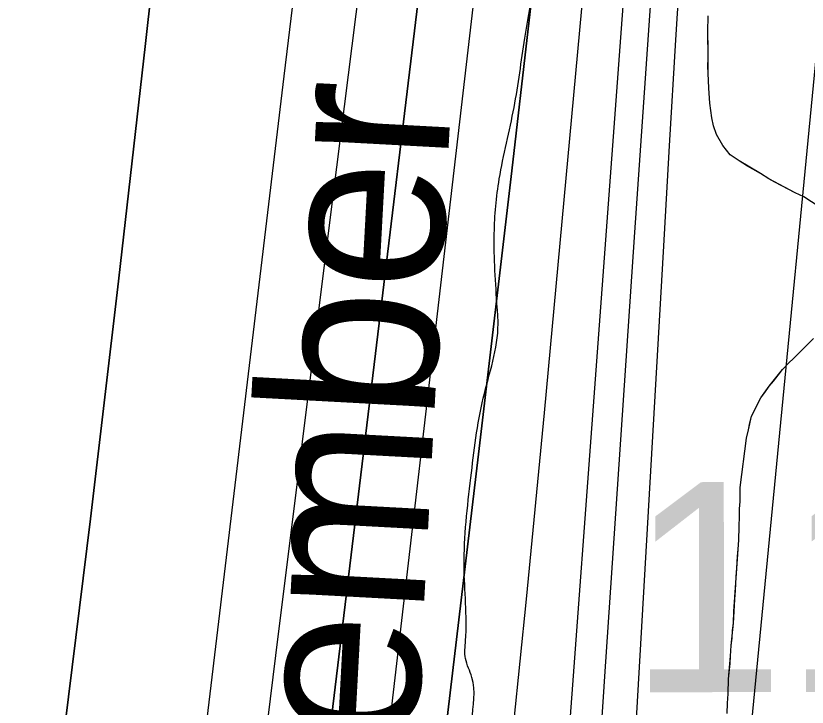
# Model space of a CAD drawing. Extents: x 3297716 to 3335574, y 688621 to 713991.
# Drawn here: x 3324582.4 to 3324959.2, y 702632.5 to 702961.7 of the extents above; entities that cross this region are included whole.
import ezdxf

# ---------------------------------------------------------------- set-up
doc = ezdxf.new("R2010")
doc.units = 0
for name, color, linetype in [('V-RIVR-EDGE', 7, 'Continuous'), ('V-RIVR-IDEN', 7, 'Continuous'), ('V-SITE-VEGE', 7, 'Continuous'), ('V-SURV-IDEN', 7, 'Continuous'), ('V-TOPO-DPTH', 7, 'Continuous'), ('V-TOPO-MAJR', 7, 'Continuous'), ('V-TOPO-MINR', 7, 'Continuous'), ('V-TOPO-WATR', 7, 'Continuous'), ('V-WETL-SWMP', 7, 'Continuous')]:
    doc.layers.add(name, color=color, linetype=linetype)

msp = doc.modelspace()

# ---------------------------------------------------------------- linework, layer by layer
at = {"layer": 'V-RIVR-EDGE'}
msp.add_spline([(3324700.3, 701692.21), (3324707.78, 701736.4), (3324708.99, 701756.57), (3324710.58, 701771.69), (3324714.89, 701788.35), (3324722.34, 701822.07), (3324727.05, 701846.49), (3324726.7, 701860.46), (3324727.5, 701871.7), (3324731.02, 701883.32), (3324734.93, 701894.95), (3324738.07, 701910.07), (3324740.85, 701935.65), (3324742.08, 701963.57), (3324744.08, 701986.84), (3324750.35, 702014.74), (3324758.19, 702047.69), (3324765.99, 702067.83), (3324770.69, 702085.66), (3324776.59, 702119.38), (3324779, 702151.95), (3324775.93, 702165.53), (3324775.95, 702172.13), (3324776.75, 702182.21), (3324782.22, 702198.09), (3324784.57, 702207.4), (3324787.31, 702220.57), (3324790.84, 702234.91), (3324790.48, 702247.32), (3324788.58, 702261.68), (3324792.88, 702276.4), (3324795.23, 702286.48), (3324796.04, 702301.6), (3324796.1, 702322.16), (3324796.58, 702361.71), (3324797.04, 702388.47), (3324797.08, 702405.53), (3324798.28, 702420.65), (3324800.24, 702428.79), (3324800.25, 702434.22), (3324799.12, 702447.41), (3324799.13, 702452.84), (3324801.49, 702463.69), (3324801.9, 702472.61), (3324804.67, 702494.71), (3324803.17, 702516.82), (3324800.1, 702530.78), (3324799.37, 702550.18), (3324800.98, 702572.28), (3324801.8, 702588.95), (3324801.84, 702605.24), (3324799.92, 702613.39), (3324799.56, 702626.19), (3324799.61, 702646.74), (3324796.53, 702655.67), (3324796.55, 702664.2), (3324795.87, 702699.88), (3324799.07, 702741.75), (3324804.98, 702779.74), (3324812.05, 702815.01), (3324811.68, 702822.77), (3324810.22, 702858.07), (3324812.61, 702884.04), (3324819.67, 702918.15), (3324824.8, 702951.1), (3324831.5, 702996.46), (3324832.33, 703018.17), (3324835.5, 703046.86), (3324839.48, 703086.41), (3324850.1, 703144.94), (3324857.56, 703182.54), (3324864.24, 703218.2), (3324872.54, 703282.56), (3324900.83, 703429.08), (3324908.27, 703460.86), (3324916.46, 703480.61), (3324923.86, 703491.84), (3324931.26, 703505.01), (3324939.47, 703529.42), (3324949.64, 703567.01), (3324957.5, 703607.71), (3324964.97, 703649.19), (3324975.98, 703709.27), (3324982.57, 703710.03), (3324987.24, 703714.67), (3324987.29, 703735.23), (3324987.72, 703753.45), (3324992.41, 703770.12), (3324995.53, 703775.92), (3325004.46, 703777.84), (3325009.5, 703779.38), (3325011.06, 703783.64), (3325012.63, 703791.78), (3325016.97, 703820.47), (3325016.6, 703829), (3325013.93, 703846.07), (3325008.93, 703864.31), (3325004.69, 703873.24), (3325006.26, 703880.61), (3325008.99, 703887.58), (3325017.91, 703888.72), (3325028.38, 703888.31), (3325034.21, 703891.78), (3325035, 703896.82), (3325038.14, 703911.16), (3325044.39, 703929.37), (3325050.24, 703944.48), (3325054.93, 703959.21), (3325054.96, 703971.23), (3325056.93, 703984.8), (3325059.31, 704004.96), (3325061.26, 704009.61), (3325066.7, 704013.08), (3325069.03, 704017.34), (3325072.96, 704034.4), (3325083.15, 704079.75), (3325083.58, 704096.81), (3325081.31, 704118.53), (3325074.39, 704143.37), (3325068.22, 704159.67), (3325067.85, 704164.71), (3325072.94, 704185.64), (3325083.49, 704218.97), (3325091.32, 704246.87), (3325097.94, 704259.26), (3325105.32, 704263.9), (3325113.47, 704263.88), (3325125.09, 704261.52), (3325136.71, 704254.12), (3325147.54, 704241.3), (3325156.81, 704227.7), (3325159.92, 704228.86), (3325160.32, 704235.45), (3325158.78, 704241.66), (3325154.93, 704249.43), (3325146.03, 704261.08), (3325125.54, 704282.85), (3325115.1, 704298.78), (3325109.32, 704312.75), (3325105.86, 704323.62), (3325105.49, 704333.31), (3325105.52, 704342.23), (3325105.54, 704350.38), (3325117.67, 704396.5), (3325125.12, 704427.5), (3325138.44, 704482.15), (3325165.86, 704592.22), (3325178.75, 704632.52), (3325185.01, 704655.38), (3325194.42, 704694.53), (3325194.86, 704714.3), (3325191.4, 704727.5), (3325190.64, 704734.48), (3325194.56, 704751.14), (3325194.6, 704767.82), (3325194.64, 704786.05), (3325194.29, 704801.17), (3325187.35, 704813.99), (3325187.75, 704820.97), (3325189.32, 704827.56), (3325195.54, 704836.07), (3325206.82, 704846.13), (3325216.91, 704852.69), (3325227.03, 704867.41), (3325241.05, 704891.03), (3325252.36, 704914.65), (3325257.03, 704923.18), (3325257.06, 704932.87), (3325257.85, 704940.62), (3325263.31, 704951.47), (3325270.33, 704969.68), (3325273.06, 704976.65), (3325273.5, 704994.49), (3325272.74, 705001.08), (3325268.87, 705005.36), (3325263.85, 705014.68), (3325262.32, 705024.38), (3325261.98, 705041.05), (3325263.97, 705061.6), (3325273.72, 705085.24), (3325279.96, 705100.34), (3325281.94, 705115.08), (3325281.96, 705125.55), (3325280.45, 705139.51), (3325280.47, 705148.82), (3325284.02, 705172.08), (3325289.12, 705198.05), (3325292.67, 705219.76), (3325304.48, 705292.63), (3325310, 705327.13), (3325312.4, 705358.93), (3325312.45, 705379.87), (3325308.65, 705410.9), (3325306.8, 705446.2), (3325306.09, 705471.79), (3325307.72, 705505.53), (3325312.5, 705553.61), (3325315.27, 705577.25), (3325322.71, 705605.93), (3325333.67, 705648.56), (3325336.07, 705678.81), (3325335.76, 705709.83), (3325338.11, 705717.97), (3325344.33, 705722.61), (3325351.71, 705730.73), (3325354.45, 705740.81), (3325361.48, 705759.8), (3325365.38, 705767.93), (3325374.72, 705783.42), (3325382.14, 705800.46), (3325392.69, 705833.01), (3325397.79, 705857.43), (3325405.65, 705900.46), (3325409.65, 705948.15), (3325411.66, 705977.23), (3325415.64, 706019.88), (3325415.73, 706054.39), (3325416.61, 706097.05), (3325414.35, 706125.75), (3325407.46, 706162.61), (3325405.59, 706188.21), (3325405.67, 706223.11), (3325404.23, 706268.1), (3325403.6, 706324.72), (3325403.68, 706356.91), (3325406.04, 706372.8), (3325405.68, 706384.82), (3325408.6, 706464.7), (3325405.61, 706509.7), (3325405.31, 706547.7), (3325405.8, 706587.65), (3325414.09, 706646.57), (3325419.6, 706681.85), (3325425.48, 706706.65), (3325425.91, 706723.33), (3325425.55, 706735.74), (3325420.96, 706761.34), (3325415.97, 706779.58), (3325416.8, 706804.01), (3325418.06, 706840.07), (3325420.8, 706852.87), (3325429, 706876.11), (3325434.86, 706890.06), (3325437.2, 706898.59), (3325437.22, 706906.34), (3325430.7, 706932.73), (3325426.49, 706958.33), (3325428.52, 706993.62), (3325433.24, 707021.92), (3325436.36, 707027.73), (3325439.09, 707035.48), (3325443.79, 707052.91), (3325452, 707078.49), (3325452.4, 707085.86), (3325445.46, 707099.45), (3325437.35, 707116.14), (3325435.45, 707129.72), (3325434.74, 707155.71), (3325437.16, 707193.7), (3325443.57, 707277.07), (3325445.56, 707298.78), (3325449.11, 707321.65), (3325456.53, 707344.9), (3325477.62, 707403.02), (3325488.91, 707421.99), (3325492.05, 707435.56), (3325494.41, 707449.9), (3325499.99, 707510.77), (3325504.69, 707528.99), (3325510.97, 707558.44), (3325513.74, 707580.54), (3325514.6, 707615.05), (3325515.06, 707645.69), (3325512.78, 707664.31), (3325511.29, 707691.07), (3325510.62, 707731.4), (3325506.86, 707780.28), (3325505.38, 707807.04), (3325503.84, 707814.41), (3325499.6, 707822.18), (3325498.83, 707826.83), (3325499.62, 707831.87), (3325502.74, 707838.07), (3325504.7, 707846.6), (3325505.89, 707857.06), (3325504.76, 707870.25), (3325502.46, 707882.67), (3325502.1, 707894.69), (3325503.69, 707910.97), (3325508.38, 707924.92), (3325510.73, 707934.23), (3325511.16, 707950.12), (3325515.88, 707978.03), (3325517.14, 708014.49), (3325518.47, 708082.35), (3325523.26, 708136.63), (3325524.9, 708175.79), (3325523.76, 708185.49), (3325521.07, 708195.19), (3325520.7, 708202.17), (3325521.91, 708220.4), (3325524.66, 708236.29), (3325525.88, 708258), (3325524.78, 708283.99), (3325523.65, 708298.34), (3325523.69, 708311.53), (3325525.67, 708328.2), (3325527.24, 708336.72), (3325526.09, 708343.71), (3325524.97, 708360.39), (3325525, 708373.18), (3325527.36, 708384.04), (3325533.23, 708405.35), (3325534.83, 708427.45), (3325536.05, 708449.17), (3325536.49, 708470.11), (3325539.7, 708514.7), (3325540.9, 708527.88), (3325542.48, 708539.51), (3325543.3, 708557.73), (3325546.49, 708594.57), (3325546.96, 708626.36), (3325549.32, 708639.93), (3325548.17, 708644.2), (3325545.85, 708648.47), (3325545.86, 708653.51), (3325548.66, 708688.02), (3325550.73, 708740.37), (3325553.15, 708777.2), (3325553.62, 708810.55), (3325555.63, 708840.8), (3325554.12, 708855.15), (3325554.92, 708867.17), (3325554.95, 708878.03), (3325555.75, 708890.05), (3325555.01, 708903.62), (3325554.27, 708917.97), (3325554.31, 708931.93), (3325555.13, 708949.38), (3325555.55, 708965.67), (3325554.84, 708992.04), (3325554.1, 709005.23), (3325554.13, 709017.64), (3325556.49, 709028.88), (3325556.91, 709042.06), (3325555.04, 709072.71), (3325556.68, 709106.44), (3325555.98, 709137.47), (3325556.83, 709166.16), (3325556.12, 709196.02), (3325555.4, 709218.52), (3325552.35, 709238.3), (3325550.49, 709270.88), (3325549.74, 709282.13), (3325551.33, 709294.54), (3325557.56, 709306.54), (3325563.01, 709315.45), (3325564.98, 709325.53), (3325565, 709334.06), (3325557.32, 709364.72), (3325551.92, 709377.14), (3325545.73, 709382.97), (3325537.6, 709389.97), (3325534.51, 709396.18), (3325531.82, 709405.89), (3325530.68, 709414.42), (3325530.72, 709429.54), (3325531.15, 709448.16), (3325531.58, 709464.83), (3325538.64, 709496.61), (3325542.17, 709510.95), (3325542.19, 709522.2), (3325536.84, 709554.01), (3325527.22, 709584.67), (3325525.7, 709596.7), (3325525.72, 709604.46), (3325526.53, 709618.8), (3325531.21, 709629.65), (3325532.82, 709653.69), (3325533.26, 709673.08), (3325530.62, 709702.95), (3325522.99, 709752.6), (3325519.17, 709778.98), (3325515.75, 709807.3), (3325515.82, 709833.28), (3325518.26, 709880.98), (3325528.52, 709950.37), (3325530.94, 709991.08), (3325532.21, 710034.9), (3325533.92, 710097.72), (3325535.61, 710155.11), (3325530.24, 710177.62), (3325528.34, 710191.58), (3325528.37, 710205.16), (3325527.63, 710217.96), (3325519.13, 710232.33), (3325503.65, 710246.32), (3325495.15, 710257.98), (3325492.87, 710276.21), (3325489.44, 710303.37), (3325485.24, 710326.26), (3325483.8, 710372.41), (3325479.6, 710398.01), (3325474.23, 710425.56), (3325465.39, 710453.89), (3325460.8, 710481.44), (3325458.95, 710517.51), (3325460.99, 710557.06), (3325466.1, 710586.52), (3325467.31, 710604.36), (3325465.82, 710630.73), (3325464.73, 710658.66), (3325467.54, 710697.43), (3325467.24, 710735.05), (3325466.9, 710752.5), (3325466.93, 710764.91), (3325466.2, 710782.75), (3325467.78, 710796.32), (3325469.74, 710804.84), (3325470.15, 710810.66), (3325469.41, 710826.95), (3325464.45, 710858.76), (3325452.53, 710900.67), (3325442.51, 710926.68), (3325430.16, 710951.53), (3325424.01, 710972.88), (3325423.28, 710991.1), (3325424.88, 711012.43), (3325426.86, 711027.16), (3325426.88, 711034.53), (3325424.97, 711046.94), (3325415.73, 711076.05), (3325402.64, 711111.37), (3325394.19, 711146.69), (3325390.03, 711187.03), (3325385.11, 711239.01), (3325374.1, 711332.49), (3325365.36, 711405.81), (3325354.44, 711537.69), (3325349.9, 711583.07), (3325345.01, 711646.3), (3325338.88, 711676.95), (3325338.15, 711695.57), (3325338.18, 711705.65), (3325337.05, 711718.84), (3325330.51, 711741.73), (3325317.82, 711782.48), (3325303.19, 711828.28), (3325297.43, 711850.4), (3325295.54, 711868.63), (3325290.26, 711932.24), (3325286.93, 711996.24), (3325287.08, 712055.19), (3325286.35, 712073.41), (3325282.53, 712096.3), (3325276, 712124.24), (3325270.24, 712146.36), (3325270.26, 712154.5), (3325274.54, 712159.92), (3325277.27, 712165.35), (3325277.67, 712171.16), (3325277.31, 712181.63), (3325276.55, 712187.45), (3325275.01, 712195.21), (3325271.97, 712208.08)], degree=3, dxfattribs=at)
at = {"layer": 'V-SITE-VEGE'}
for points in [[(3324964.99, 702870.82), (3324957.69, 702875.52), (3324953.55, 702877.5), (3324940.99, 702884.14), (3324936.99, 702886.68), (3324926.85, 702892.62), (3324922.57, 702895.59), (3324918.99, 702899.99), (3324916.12, 702905.25), (3324914.68, 702909.37), (3324913.81, 702913.21), (3324912.92, 702920.19), (3324912.32, 702927.31), (3324912, 702934.43), (3324912.12, 702941.69), (3324911.92, 702954.08), (3324912.03, 702961.77)], [(3324921.17, 702629.57), (3324921.29, 702634.41), (3324921.56, 702638.82), (3324921.81, 702645.94), (3324922.76, 702656.77), (3324923.02, 702661.9), (3324924.11, 702672.59), (3324924.37, 702678.14), (3324926.65, 702712.19), (3324926.76, 702718.45), (3324927.02, 702723.44), (3324927.01, 702726.99), (3324927.28, 702730.42), (3324927.27, 702733.55), (3324927.39, 702737.11), (3324930.28, 702760.62), (3324931.26, 702764.61), (3324932.65, 702771.17), (3324937.17, 702779.88), (3324941.14, 702785.31), (3324947.51, 702793.31), (3324950.49, 702796.45), (3324952.76, 702798.6), (3324962.26, 702808.04)]]:
    msp.add_lwpolyline(points, dxfattribs=at)
at = {"layer": 'V-TOPO-DPTH'}
for points in [[(3324641.64, 704234.96), (3324671.9, 703224.05), (3324670.42, 703199.54), (3324668.64, 703175.06), (3324666.43, 703150.61), (3324663.93, 703126.19), (3324644.15, 702948.57), (3324631.23, 702835.4), (3324617.92, 702722.27), (3324603.99, 702609.21), (3324589.66, 702496.21), (3324566.96, 702320.94), (3324563.38, 702292.03), (3324560.02, 702263.11), (3324556.99, 702234.14), (3324554.17, 702205.15), (3324509.85, 701720.13)], [(3324641.64, 704234.96), (3324671.9, 703224.05), (3324670.42, 703199.54), (3324668.64, 703175.06), (3324666.43, 703150.61), (3324663.93, 703126.19), (3324644.15, 702948.57), (3324631.23, 702835.4), (3324617.92, 702722.27), (3324603.99, 702609.21), (3324589.66, 702496.21), (3324566.96, 702320.94), (3324563.38, 702292.03), (3324560.02, 702263.11), (3324556.99, 702234.14), (3324554.17, 702205.15), (3324509.85, 701720.13)], [(3324710.04, 702043.78), (3324720.8, 702110.86), (3324738.33, 702219.78), (3324740.28, 702232.4), (3324742.13, 702245.04), (3324743.82, 702257.7), (3324745.4, 702270.38), (3324802.67, 702753.02), (3324810.64, 702820.51), (3324818.54, 702888), (3324826.35, 702955.5), (3324834.11, 703023.01), (3324841.59, 703088.54), (3324845.77, 703123.26), (3324850.24, 703157.93), (3324855.14, 703192.55), (3324860.33, 703227.13), (3324898.6, 703472.01), (3324920.01, 703601.64), (3324942.94, 703731)], [(3324942.94, 703731), (3324920.01, 703601.64), (3324898.6, 703472.01), (3324860.33, 703227.13), (3324855.14, 703192.55), (3324850.24, 703157.93), (3324845.77, 703123.26), (3324841.59, 703088.54), (3324834.11, 703023.01), (3324826.35, 702955.5), (3324818.54, 702888), (3324810.64, 702820.51), (3324802.67, 702753.02), (3324745.4, 702270.38), (3324743.82, 702257.7), (3324742.13, 702245.04), (3324740.28, 702232.4), (3324738.33, 702219.78), (3324720.8, 702110.86), (3324710.04, 702043.78)], [(3324603.97, 702055.83), (3324610.39, 702105.92), (3324616.69, 702156.02), (3324627.67, 702244.61), (3324628.38, 702250.43), (3324629.1, 702256.25), (3324629.8, 702262.07), (3324630.5, 702267.9), (3324710.15, 702932.98), (3324714.93, 702972.37), (3324719.81, 703011.75), (3324724.81, 703051.11), (3324729.91, 703090.46), (3324735.23, 703129.78), (3324740.74, 703169.07), (3324746.56, 703208.32), (3324752.58, 703247.54), (3324807.6, 703597.12), (3324824.7, 703707.35)], [(3324603.97, 702055.83), (3324610.39, 702105.92), (3324616.69, 702156.02), (3324627.67, 702244.61), (3324628.38, 702250.43), (3324629.1, 702256.25), (3324629.8, 702262.07), (3324630.5, 702267.9), (3324710.15, 702932.98), (3324714.93, 702972.37), (3324719.81, 703011.75), (3324724.81, 703051.11), (3324729.91, 703090.46), (3324735.23, 703129.78), (3324740.74, 703169.07), (3324746.56, 703208.32), (3324752.58, 703247.54), (3324807.6, 703597.12), (3324824.7, 703707.35)], [(3324886.24, 703689.67), (3324871.22, 703605.99), (3324856.24, 703522.29), (3324843.36, 703450.26), (3324835.03, 703402.55), (3324826.97, 703354.8), (3324819.31, 703306.97), (3324811.91, 703259.11), (3324800.82, 703185.29), (3324799.22, 703174.3), (3324797.68, 703163.3), (3324796.23, 703152.28), (3324794.85, 703141.26), (3324733.28, 702632.79), (3324725.53, 702569.08), (3324717.73, 702505.37), (3324709.86, 702441.67), (3324701.95, 702377.98), (3324694.59, 702319.02), (3324690.26, 702284.82), (3324685.85, 702250.63), (3324681.31, 702216.45), (3324676.69, 702182.29), (3324600.84, 701629.13)], [(3324886.24, 703689.67), (3324871.22, 703605.99), (3324856.24, 703522.29), (3324843.36, 703450.26), (3324835.03, 703402.55), (3324826.97, 703354.8), (3324819.31, 703306.97), (3324811.91, 703259.11), (3324800.82, 703185.29), (3324799.22, 703174.3), (3324797.68, 703163.3), (3324796.23, 703152.28), (3324794.85, 703141.26), (3324733.28, 702632.79), (3324725.53, 702569.08), (3324717.73, 702505.37), (3324709.86, 702441.67), (3324701.95, 702377.98), (3324694.59, 702319.02), (3324690.26, 702284.82), (3324685.85, 702250.63), (3324681.31, 702216.45), (3324676.69, 702182.29), (3324600.84, 701629.13)], [(3324689.97, 701638.87), (3324800.98, 702156.33), (3324803.34, 702167.3), (3324805.73, 702178.26), (3324808.14, 702189.21), (3324810.56, 702200.16), (3324813.74, 702214.43), (3324814.55, 702218.25), (3324815.31, 702222.08), (3324815.98, 702225.93), (3324816.59, 702229.79), (3324817.56, 702236.26), (3324817.64, 702236.89), (3324817.83, 702238.8), (3324818.83, 702252.88), (3324819.37, 702260.56), (3324819.92, 702268.23), (3324820.48, 702275.91), (3324821.04, 702283.58), (3324882.96, 703120.64)]]:
    msp.add_lwpolyline(points, dxfattribs=at)
at = {"layer": 'V-TOPO-MAJR'}
msp.add_lwpolyline([(3324775.01, 701526.37), (3324878.28, 702157.15), (3324884.01, 702193.77), (3324889.4, 702230.44), (3324894.27, 702267.19), (3324898.81, 702303.98), (3324903.51, 702344.51), (3324909.97, 702401.62), (3324916.22, 702458.76), (3324922.13, 702515.93), (3324927.83, 702573.12), (3324979.64, 703108.91), (3325316.62, 704249.06)], dxfattribs=at)
at = {"layer": 'V-TOPO-MINR'}
for points in [[(3324718.51, 701933.39), (3324765.01, 702183.53), (3324770.13, 702212.65), (3324774.86, 702241.83), (3324779.01, 702271.1), (3324782.78, 702300.43), (3324796.76, 702418.51), (3324806.88, 702506.96), (3324816.55, 702595.46), (3324825.54, 702684.03), (3324834.07, 702772.65), (3324864.91, 703106.34), (3324867.39, 703131.15), (3324870.14, 703155.93), (3324873.26, 703180.66), (3324876.64, 703205.36), (3324905.86, 703407.19), (3325122.57, 704267.9)], [(3324509.85, 701720.13), (3324554.17, 702205.15), (3324556.99, 702234.14), (3324560.02, 702263.11), (3324563.38, 702292.03), (3324566.96, 702320.94), (3324589.66, 702496.21), (3324603.99, 702609.21), (3324617.92, 702722.27), (3324631.23, 702835.4), (3324644.15, 702948.57), (3324663.93, 703126.19), (3324666.43, 703150.61), (3324668.64, 703175.06), (3324670.42, 703199.54), (3324671.9, 703224.05), (3324641.64, 704234.96)], [(3324808.72, 702053.5), (3324818.41, 702114.14), (3324833.53, 702215.77), (3324834.88, 702225.73), (3324836.06, 702235.71), (3324837, 702245.71), (3324837.76, 702255.74), (3324849.62, 702442.57), (3324856.27, 702546.02), (3324863.05, 702649.46), (3324870, 702752.89), (3324877.07, 702856.32), (3324896.12, 703131.59), (3324896.97, 703142.36), (3324897.97, 703153.11), (3324899.18, 703163.84), (3324900.53, 703174.56), (3324915.93, 703287.58), (3325196.66, 704181.13)], [(3324811.59, 701933.82), (3324849.62, 702195.26), (3324852.17, 702214.56), (3324854.38, 702233.89), (3324856.09, 702253.27), (3324857.47, 702272.68), (3324890.74, 702849.43), (3324893.71, 702899.86), (3324896.76, 702950.28), (3324899.92, 703000.69), (3324903.17, 703051.1), (3324909.16, 703142.54), (3324909.51, 703147.22), (3324909.94, 703151.89), (3324910.45, 703156.55), (3324911.04, 703161.21), (3324918.1, 703213.04), (3324920.5, 703228.5), (3324923.29, 703243.89), (3324926.65, 703259.17), (3324930.39, 703274.37), (3325225.08, 704163.06)], [(3324603.97, 702055.83), (3324610.39, 702105.92), (3324616.69, 702156.02), (3324627.67, 702244.61), (3324628.38, 702250.43), (3324629.1, 702256.25), (3324629.8, 702262.07), (3324630.5, 702267.9), (3324710.15, 702932.98), (3324714.93, 702972.37), (3324719.81, 703011.75), (3324724.81, 703051.11), (3324729.91, 703090.46), (3324735.23, 703129.78), (3324740.74, 703169.07), (3324746.56, 703208.32), (3324752.58, 703247.54), (3324807.6, 703597.12), (3324824.7, 703707.35)], [(3324600.84, 701629.13), (3324676.69, 702182.29), (3324681.31, 702216.45), (3324685.85, 702250.63), (3324690.26, 702284.82), (3324694.59, 702319.02), (3324701.95, 702377.98), (3324709.86, 702441.67), (3324717.73, 702505.37), (3324725.53, 702569.08), (3324733.28, 702632.79), (3324794.85, 703141.26), (3324796.23, 703152.28), (3324797.68, 703163.3), (3324799.22, 703174.3), (3324800.82, 703185.29), (3324811.91, 703259.11), (3324819.31, 703306.97), (3324826.97, 703354.8), (3324835.03, 703402.55), (3324843.36, 703450.26), (3324856.24, 703522.29), (3324871.22, 703605.99), (3324886.24, 703689.67)], [(3324595.11, 701784.1), (3324651.45, 702214.56), (3324653.97, 702234.05), (3324656.47, 702253.54), (3324658.92, 702273.03), (3324661.34, 702292.53), (3324693.66, 702555.28), (3324706.24, 702657.1), (3324718.87, 702758.92), (3324731.6, 702860.73), (3324744.4, 702962.53), (3324763.84, 703116.7), (3324767.07, 703141.39), (3324770.43, 703166.06), (3324774.02, 703190.7), (3324777.74, 703215.31), (3324802.01, 703371.16), (3324818.52, 703473.59), (3324835.75, 703575.9), (3324854.05, 703678.02)], [(3324689.97, 701638.87), (3324800.98, 702156.33), (3324803.34, 702167.3), (3324805.73, 702178.26), (3324808.14, 702189.21), (3324810.56, 702200.16), (3324813.74, 702214.43), (3324814.55, 702218.25), (3324815.31, 702222.08), (3324815.98, 702225.93), (3324816.59, 702229.79), (3324817.56, 702236.26), (3324817.64, 702236.89), (3324817.83, 702238.8), (3324818.83, 702252.88), (3324819.37, 702260.56), (3324819.92, 702268.23), (3324820.48, 702275.91), (3324821.04, 702283.58), (3324882.96, 703120.64)], [(3324598.74, 701456.39), (3324713.98, 702230.09), (3324714.41, 702233), (3324714.84, 702235.92), (3324715.27, 702238.83), (3324715.69, 702241.74), (3324716.28, 702245.82), (3324716.52, 702247.57), (3324716.97, 702251.09), (3324717.07, 702251.97), (3324717.18, 702252.85), (3324721.8, 702292.35), (3324724.22, 702312.98), (3324726.62, 702333.61), (3324729.03, 702354.24), (3324731.43, 702374.87), (3324817.9, 703118.9)]]:
    msp.add_lwpolyline(points, dxfattribs=at)
at = {"layer": 'V-TOPO-WATR'}
msp.add_lwpolyline([(3324710.04, 702043.78), (3324720.8, 702110.86), (3324738.33, 702219.78), (3324740.28, 702232.4), (3324742.13, 702245.04), (3324743.82, 702257.7), (3324745.4, 702270.38), (3324802.67, 702753.02), (3324810.64, 702820.51), (3324818.54, 702888), (3324826.35, 702955.5), (3324834.11, 703023.01), (3324841.59, 703088.54), (3324845.77, 703123.26), (3324850.24, 703157.93), (3324855.14, 703192.55), (3324860.33, 703227.13), (3324898.6, 703472.01), (3324920.01, 703601.64), (3324942.94, 703731)], dxfattribs=at)
at = {"layer": 'V-WETL-SWMP'}
for points in [[(3324964.99, 702870.82), (3324957.69, 702875.52), (3324953.55, 702877.5), (3324943.85, 702882.58), (3324940.99, 702884.14), (3324936.99, 702886.68), (3324930.85, 702890.22), (3324926.85, 702892.62), (3324922.57, 702895.59), (3324918.99, 702899.99), (3324916.12, 702905.25), (3324914.68, 702909.37), (3324913.81, 702913.21), (3324912.92, 702920.19), (3324912.32, 702927.31), (3324912, 702934.42), (3324911.99, 702937.56), (3324912.11, 702941.69), (3324912.09, 702946.24), (3324911.92, 702954.08), (3324912.03, 702961.77)], [(3324921.17, 702629.57), (3324921.29, 702634.41), (3324921.56, 702638.82), (3324921.81, 702645.95), (3324922.49, 702653.35), (3324922.76, 702656.77), (3324923.02, 702661.9), (3324923.43, 702665.32), (3324923.7, 702669.02), (3324924.11, 702672.58), (3324924.38, 702678.14), (3324924.78, 702683.98), (3324925.04, 702688.11), (3324925.44, 702694.67), (3324925.71, 702698.65), (3324926.11, 702704.21), (3324926.38, 702707.77), (3324926.65, 702712.19), (3324926.76, 702718.45), (3324927.02, 702723.44), (3324927.01, 702727), (3324927.28, 702730.42), (3324927.27, 702733.55), (3324927.39, 702737.11), (3324930.28, 702760.62), (3324931.26, 702764.61), (3324931.96, 702767.89), (3324932.66, 702771.17), (3324937.17, 702779.88), (3324939.01, 702782.31), (3324941.14, 702785.31), (3324943.12, 702787.73), (3324945.39, 702790.59), (3324947.51, 702793.31), (3324950.49, 702796.45), (3324952.76, 702798.6), (3324962.26, 702808.04)]]:
    msp.add_lwpolyline(points, dxfattribs=at)

# ---------------------------------------------------------------- texts
at = {"layer": 'V-RIVR-IDEN'}
msp.add_text('September', height=83, rotation=86.9233, dxfattribs=at).set_placement((3324760.9, 702385.94))
at = {"layer": 'V-SURV-IDEN'}
msp.add_text('110+63.1', height=100, rotation=0.0261, dxfattribs=at).set_placement((3324874.13, 702639.66))

doc.saveas('drawing.dxf')
